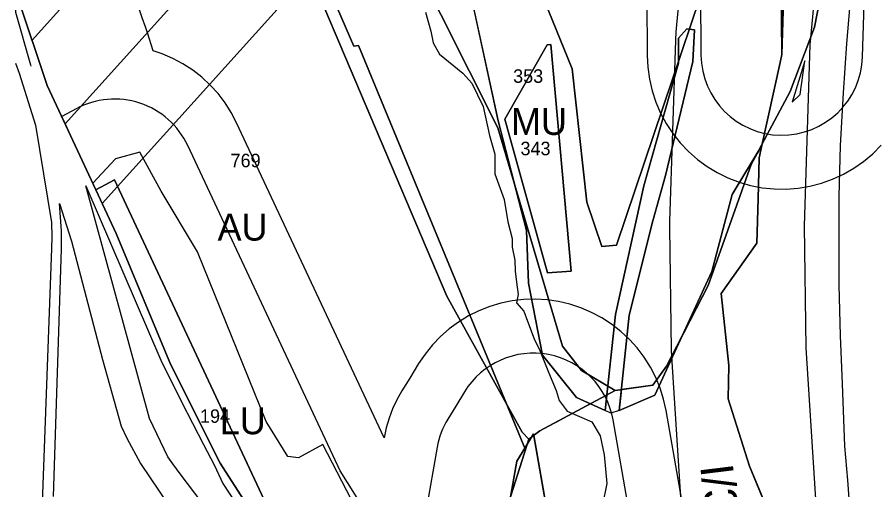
# Model space of a CAD drawing. Extents: x -690419 to -685080, y -987825 to -981190.
# Drawn here: x -687235.5 to -686917.1, y -987604.4 to -987428.8 of the extents above; entities that cross this region are included whole.
import ezdxf

# ---------------------------------------------------------------- set-up
doc = ezdxf.new("R2010")
doc.units = 0
for name, color, linetype in [('BPEJ (S) - hranice', 7, 'Continuous'), ('BPEJ I-II ochrana', 7, 'Continuous'), ('Elektro VVN 220 nadzemni (S)', 7, 'Continuous'), ('Elektro VVN 400 nadzemni (S)', 7, 'Continuous'), ('Hranice řešeného území (S)', 7, 'Continuous'), ('Katastrální území (S) - hranice', 7, 'Continuous'), ('Komunikace popis trid a kategorie popis S', 7, 'Continuous'), ('Lesy hospodářské', 7, 'Continuous'), ('OP elektro VN (S)', 7, 'Continuous'), ('OP lesa 30 m (S)', 7, 'Continuous'), ('OP lesa 50 m (S)', 7, 'Continuous'), ('OP silnic (S)', 7, 'Continuous'), ('Plochy dopravy silniční DS (S)', 7, 'Continuous'), ('Plochy lesní všeobecné LU (S)', 7, 'Continuous'), ('Plochy smíšené nezastavěného území všeobecné MU (S)', 7, 'Continuous'), ('Plochy zemědělské všeobecné AU (S)', 7, 'Continuous'), ('Regulacni bloky_ID', 7, 'Continuous'), ('Regulační bloky STABILIZOVANÉ (S)', 7, 'Continuous'), ('Regulační kódy STABILIZOVANÉ (S)', 7, 'Continuous'), ('Silnice I třídy (S) - osa', 7, 'Continuous'), ('Spoje - komunikační vedení bez rozlišení provozovanál (S)', 7, 'Continuous'), ('Vodní toky - linie (S)', 7, 'Continuous')]:
    doc.layers.add(name, color=color, linetype=linetype)

msp = doc.modelspace()

# ---------------------------------------------------------------- linework, layer by layer
at = {"layer": 'BPEJ (S) - hranice'}
for points in [[(-687193.5, -987058.5), (-687151, -987179), (-687144, -987199.5), (-687146.5, -987200), (-687145.5, -987240.5), (-687137.5, -987281), (-687110, -987364.5), (-687057, -987470), (-687033, -987551), (-687026, -987560), (-687013.5, -987567.5), (-687041.5, -987582.5), (-687045.5, -987585.5), (-687048, -987583), (-687076, -987532.5), (-687108, -987457), (-687129, -987407.5), (-687146.5, -987362.5), (-687166.5, -987294.5), (-687176, -987227.5), (-687189, -987187), (-687204.5, -987151)], [(-687204.5, -987151), (-687189, -987187), (-687176, -987227.5), (-687166.5, -987294.5), (-687146.5, -987362.5), (-687129, -987407.5), (-687108, -987457), (-687076, -987532.5), (-687048, -987583), (-687045.5, -987585.5), (-687054, -987612)], [(-687054, -987612), (-687045.5, -987585.5), (-687041.5, -987582.5), (-687013.5, -987567.5), (-686999.5, -987565.5), (-686994.5, -987558.5), (-686979, -987528.5), (-686963, -987483.5), (-686948.5, -987456.5), (-686939.5, -987432.5), (-686924, -987353), (-686918.5, -987294.5), (-686918, -987254), (-686924.5, -987222.5), (-686936.25, -987205.68), (-686932.5, -987151.5)], [(-686924, -987353), (-686939.5, -987432.5), (-686948.5, -987456.5), (-686963, -987483.5), (-686979, -987528.5), (-686994.5, -987558.5), (-686999.5, -987565.5), (-687013.5, -987567.5), (-687026, -987560), (-687033, -987551), (-687057, -987470), (-687110, -987364.5)], [(-687044, -987412), (-687029.5, -987448), (-687024, -987497.5), (-687018.5, -987514), (-687013, -987513.5), (-686971.5, -987390.5)], [(-687099, -987632), (-687122, -987587.5), (-687131, -987592.5), (-687135, -987592), (-687143, -987579), (-687168.5, -987516), (-687182, -987493.5), (-687190, -987479), (-687199, -987481.5), (-687207.4, -987490.52), (-687213.91, -987476.56), (-687217.6, -987468.64), (-687219.82, -987463.88), (-687224.33, -987454.21), (-687235.25, -987421.58), (-687237.8, -987413.94)]]:
    msp.add_lwpolyline(points, dxfattribs=at)
msp.add_lwpolyline([(-687013, -987513.5), (-687018.5, -987514), (-687024, -987497.5), (-687029.5, -987448), (-687044, -987412), (-687087.5, -987344), (-687111.5, -987295), (-687126.44, -987251.1), (-687121.5, -987219), (-687110, -987192), (-687091.5, -987176.5), (-687075.5, -987174), (-687056.5, -987174.58), (-687043, -987175), (-687015.5, -987186.5), (-686985.5, -987210.5), (-686972, -987237.5), (-686963.5, -987273.5), (-686962.5, -987336.5), (-686971.5, -987390.5)], close=True, dxfattribs=at)
at = {"layer": 'BPEJ I-II ochrana'}
for p, q in [((-686943.11, -987445.02), (-686947.82, -987460.42)), ((-686944.77, -987457.59), (-686943.11, -987445.02)), ((-686947.82, -987460.42), (-686944.77, -987457.59)), ((-686959.03, -987476.54), (-686960.83, -987479.47)), ((-686960.01, -987481.04), (-686959.03, -987476.54)), ((-686960.46, -987496.31), (-686960.01, -987481.04)), ((-686960.95, -987512.72), (-686960.46, -987496.31)), ((-686974.19, -987531.43), (-686960.95, -987512.72)), ((-686971.33, -987558.19), (-686974.19, -987531.43)), ((-686971.58, -987570.55), (-686971.33, -987558.19)), ((-687016.61, -987569.16), (-687022.73, -987572.44)), ((-687017.23, -987574.96), (-687016.61, -987569.16)), ((-687011.14, -987567.16), (-687011.95, -987574.94)), ((-687022.73, -987572.44), (-687035.53, -987579.3)), ((-686963.63, -987595.58), (-686971.58, -987570.55)), ((-687015.14, -987575.92), (-687017.23, -987574.96)), ((-687011.95, -987574.94), (-687015.14, -987575.92)), ((-687046.06, -987587.25), (-687044.56, -987584.8)), ((-687042.49, -987583.24), (-687043.73, -987584.17)), ((-687043.73, -987584.17), (-687029.16, -987667.14)), ((-686955.87, -987614.25), (-686963.63, -987595.58))]:
    msp.add_line(p, q, dxfattribs=at)
for points in [[(-686960.83, -987479.47), (-686963, -987483.5), (-686979, -987528.5), (-686988.05, -987546.02)], [(-686988.05, -987546.02), (-686994.5, -987558.5), (-686999.5, -987565.5), (-687011.14, -987567.16)], [(-687035.53, -987579.3), (-687041.5, -987582.5), (-687042.49, -987583.24)], [(-687044.56, -987584.8), (-687045.5, -987585.5), (-687046.06, -987587.25)]]:
    msp.add_lwpolyline(points, dxfattribs=at)
at = {"layer": 'Elektro VVN 220 nadzemni (S)'}
msp.add_lwpolyline([(-687217.67, -987468.5), (-687032.7, -987263.2)], dxfattribs=at)
at = {"layer": 'Elektro VVN 400 nadzemni (S)'}
msp.add_lwpolyline([(-687217.67, -987468.5), (-687032.7, -987263.2)], dxfattribs=at)
at = {"layer": 'Hranice řešeného území (S)'}
msp.add_lwpolyline([(-687113.21, -987667.46), (-687160.14, -987594.44), (-687178.58, -987557.74), (-687198.69, -987509.19), (-687206.24, -987493), (-687213.91, -987476.56), (-687224.33, -987454.21), (-687235.25, -987421.58), (-687237.8, -987413.94)], dxfattribs=at)
at = {"layer": 'Katastrální území (S) - hranice'}
msp.add_lwpolyline([(-687237.8, -987413.94), (-687235.25, -987421.58), (-687224.33, -987454.21), (-687213.91, -987476.56), (-687206.24, -987493), (-687198.69, -987509.19), (-687178.58, -987557.74), (-687160.14, -987594.44), (-687113.21, -987667.46)], dxfattribs=at)
at = {"layer": 'Lesy hospodářské'}
for points in [[(-686950.48, -987406.07), (-686951.64, -987442.68), (-686951.83, -987416.53), (-686956.16, -987395.82), (-686974.56, -987362.18), (-686984.94, -987335.07), (-686983.75, -987334.93), (-686966.64, -987362), (-686945.45, -987366.7)], [(-687108.8, -987664.46), (-687103.92, -987672.2), (-687113.21, -987667.46), (-687160.14, -987594.44), (-687178.58, -987557.74), (-687198.69, -987509.19), (-687206.24, -987493), (-687199.33, -987489.26), (-687142.01, -987611.74)], [(-687029.16, -987667.14), (-687043.91, -987669.72), (-687053.01, -987668.56), (-687057.16, -987649.89), (-687056.97, -987632.96), (-687050.04, -987593.75), (-687047.09, -987588.93), (-687043.83, -987583.6)]]:
    msp.add_lwpolyline(points, close=True, dxfattribs=at)
for points in [[(-687236.12, -987445.96), (-687234.78, -987449.68), (-687228.71, -987468.98), (-687222.75, -987505.07), (-687222.64, -987510.38), (-687222.8, -987514.73), (-687226.22, -987609.24), (-687210.18, -987643.17), (-687228.5, -987665.94), (-687230, -987670.7), (-687244.26, -987648.51)], [(-687159.03, -987619.49), (-687175.01, -987598.41), (-687177.74, -987594.65), (-687179.56, -987592.14), (-687186.38, -987577.89), (-687210, -987491.51), (-687182.17, -987556.26), (-687174.46, -987571.69), (-687166.31, -987587.47), (-687162.27, -987595.31), (-687159.17, -987602.06), (-687130.45, -987645.87)], [(-687222.01, -987606.9), (-687219.05, -987514.83), (-687218.99, -987508.14), (-687219.78, -987498.09), (-687215.26, -987511.99), (-687203.76, -987555.96), (-687196.84, -987580.73), (-687194.78, -987585.2), (-687189.7, -987594.62), (-687169.16, -987625.04)]]:
    msp.add_lwpolyline(points, dxfattribs=at)
at = {"layer": 'OP elektro VN (S)'}
for points in [[(-686980.45, -987160.36), (-687229.98, -987437.34)], [(-687203.89, -987498.03), (-687010.41, -987283.28), (-686933.14, -987197.49), (-686852.61, -987261.32), (-686864.18, -987494.39)]]:
    msp.add_lwpolyline(points, dxfattribs=at)
at = {"layer": 'OP lesa 30 m (S)'}
for p, q in [((-687213.61, -987462.88), (-687218.94, -987465.76)), ((-687069.42, -987567.95), (-687072.68, -987573.27)), ((-687072.68, -987573.27), (-687075.63, -987578.09)), ((-686999.61, -987661.95), (-687014.28, -987578.41)), ((-687079.58, -987588.53), (-687086.51, -987627.74))]:
    msp.add_line(p, q, dxfattribs=at)
for points in [[(-687000.88, -987376.58), (-686984.61, -987406.31), (-686981.81, -987419.74), (-686981.64, -987442.9)], [(-686921.66, -987443.63), (-686920.54, -987408.45), (-686917.06, -987381.2)], [(-687087.08, -987642.65), (-687115.63, -987597.33), (-687172.16, -987476.54)]]:
    msp.add_lwpolyline(points, dxfattribs=at)
for centre, start, end in [((-686951.64, -987442.68), 180.4163, 358.1852), ((-687199.33, -987489.26), 25.0793, 118.4242), ((-687043.83, -987583.6), 9.9598, 148.5487), ((-687050.04, -987593.75), 148.532, 169.977)]:
    msp.add_arc(centre, 30, start, end, dxfattribs=at)
at = {"layer": 'OP lesa 50 m (S)'}
for points in [[(-686979.91, -987658.49), (-686994.58, -987574.95), (-686995.51, -987570.74), (-686996.8, -987566.61), (-686998.44, -987562.62), (-687000.42, -987558.78), (-687002.73, -987555.13), (-687005.34, -987551.69), (-687008.23, -987548.49), (-687011.4, -987545.55), (-687014.8, -987542.89), (-687018.42, -987540.54), (-687022.23, -987538.51), (-687026.2, -987536.81), (-687030.3, -987535.46), (-687034.51, -987534.48), (-687038.78, -987533.86), (-687043.09, -987533.61), (-687047.41, -987533.73), (-687051.7, -987534.22), (-687055.93, -987535.09), (-687060.07, -987536.31), (-687064.09, -987537.89), (-687067.96, -987539.81), (-687071.65, -987542.05), (-687075.13, -987544.61), (-687078.38, -987547.45), (-687081.36, -987550.57), (-687084.08, -987553.93), (-687086.48, -987557.51), (-687089.74, -987562.84), (-687092.69, -987567.65), (-687094.52, -987570.91), (-687096.1, -987574.3), (-687097.43, -987577.8), (-687098.49, -987581.39), (-687099.28, -987585.05), (-687099.28, -987585.08), (-687154.04, -987468.07), (-687156.03, -987464.27), (-687158.32, -987460.65), (-687160.93, -987457.24), (-687163.81, -987454.07), (-687166.95, -987451.16), (-687170.34, -987448.53), (-687173.93, -987446.19), (-687177.71, -987444.17), (-687181.65, -987442.49), (-687184.97, -987441.39), (-687187.09, -987434.67), (-687187.71, -987432.83), (-687189.04, -987429.11), (-687191.37, -987422.59)], [(-687001.79, -987421.88), (-687001.64, -987443.04), (-687001.41, -987447.47), (-687000.79, -987451.86), (-686999.79, -987456.17), (-686998.4, -987460.38), (-686996.65, -987464.45), (-686994.55, -987468.35), (-686992.11, -987472.05), (-686989.35, -987475.52), (-686986.29, -987478.73), (-686982.97, -987481.65), (-686979.39, -987484.27), (-686975.6, -987486.57), (-686971.62, -987488.51), (-686967.49, -987490.1), (-686963.22, -987491.32), (-686958.87, -987492.16), (-686954.47, -987492.6), (-686950.03, -987492.66), (-686945.62, -987492.32), (-686941.25, -987491.59), (-686936.96, -987490.48), (-686932.78, -987488.99), (-686928.76, -987487.14), (-686924.91, -987484.94), (-686921.28, -987482.4), (-686917.88, -987479.56), (-686914.74, -987476.43)]]:
    msp.add_lwpolyline(points, dxfattribs=at)
at = {"layer": 'OP silnic (S)'}
msp.add_lwpolyline([(-686918.72, -987067.01), (-686954.7, -987219.72), (-686969.25, -987284.72), (-686969.57, -987286.27), (-686979.85, -987340.1), (-686980.28, -987342.75), (-686986.78, -987390.61), (-686987.01, -987392.63), (-686990.96, -987434.34), (-686991.16, -987437.43), (-686993.35, -987504.7), (-686993.37, -987507.05), (-686992.72, -987552.35), (-686992.62, -987554.84), (-686985.65, -987663.27), (-686985.5, -987665.03), (-686982.73, -987692.8)], dxfattribs=at)
at = {"layer": 'Plochy dopravy silniční DS (S)'}
for p, q in [((-686951.64, -987442.68), (-686950.48, -987406.07)), ((-686952.3, -987445.74), (-686951.64, -987442.68)), ((-686959.03, -987476.54), (-686952.3, -987445.74)), ((-686960.01, -987481.04), (-686959.03, -987476.54)), ((-686960.46, -987496.31), (-686960.01, -987481.04)), ((-686960.95, -987512.72), (-686960.46, -987496.31)), ((-686974.19, -987531.43), (-686960.95, -987512.72)), ((-686971.33, -987558.19), (-686974.19, -987531.43)), ((-686971.58, -987570.55), (-686971.33, -987558.19)), ((-686963.63, -987595.58), (-686971.58, -987570.55)), ((-686955.87, -987614.25), (-686963.63, -987595.58))]:
    msp.add_line(p, q, dxfattribs=at)
at = {"layer": 'Plochy lesní všeobecné LU (S)'}
for points in [[(-686951.64, -987442.68), (-686951.83, -987416.53), (-686956.16, -987395.82), (-686974.56, -987362.18), (-686984.94, -987335.07), (-686983.75, -987334.93), (-686966.64, -987362), (-686945.45, -987366.7), (-686950.48, -987406.07)], [(-687103.92, -987672.2), (-687113.21, -987667.46), (-687160.14, -987594.44), (-687178.58, -987557.74), (-687198.69, -987509.19), (-687206.24, -987493), (-687199.33, -987489.26), (-687142.01, -987611.74), (-687108.8, -987664.46)], [(-687047.09, -987588.93), (-687043.83, -987583.6), (-687029.16, -987667.14), (-687043.91, -987669.72), (-687053.01, -987668.56), (-687057.16, -987649.89), (-687056.97, -987632.96), (-687050.04, -987593.75)]]:
    msp.add_lwpolyline(points, close=True, dxfattribs=at)
at = {"layer": 'Plochy smíšené nezastavěného území všeobecné MU (S)'}
for points in [[(-687029.16, -987667.14), (-687043.83, -987583.6), (-687047.09, -987588.93), (-687108.76, -987439.39), (-687110.53, -987439.62), (-687173.49, -987294.17)], [(-687070.05, -987407.03), (-687056.87, -987467.32), (-687046.45, -987508.08), (-687045.67, -987527.67), (-687040.5, -987554.3), (-687027.8, -987570.12), (-687017.23, -987574.96), (-687013.38, -987539.2), (-687002.86, -987491.47), (-686990.02, -987445.9), (-686989.93, -987436.67), (-686986.84, -987433.15), (-686984.08, -987433.52), (-686984.69, -987445.33), (-686994.84, -987487.6), (-686999.53, -987504.44), (-687008.25, -987539.51), (-687011.95, -987574.94), (-686998.76, -987569.23), (-686977.57, -987523.3), (-686970.04, -987494.64), (-686965.41, -987486.89), (-686959.03, -987476.54), (-686960.01, -987481.04), (-686960.46, -987496.31), (-686960.95, -987512.72), (-686974.19, -987531.43), (-686971.33, -987558.19), (-686971.58, -987570.55), (-686963.63, -987595.58), (-686955.87, -987614.25)]]:
    msp.add_lwpolyline(points, dxfattribs=at)
msp.add_lwpolyline([(-687037.35, -987439), (-687029.8, -987523.12), (-687038.65, -987523.73), (-687054.48, -987466.75), (-687038.73, -987439.13)], close=True, dxfattribs=at)
at = {"layer": 'Plochy zemědělské všeobecné AU (S)'}
for p, q in [((-687056.87, -987467.32), (-687070.05, -987407.03)), ((-686951.83, -987416.53), (-686951.64, -987442.68)), ((-686986.84, -987433.15), (-686989.93, -987436.67)), ((-686984.08, -987433.52), (-686986.84, -987433.15)), ((-686984.69, -987445.33), (-686984.08, -987433.52)), ((-687038.73, -987439.13), (-687054.48, -987466.75)), ((-687037.35, -987439), (-687038.73, -987439.13)), ((-687029.8, -987523.12), (-687037.35, -987439)), ((-686989.93, -987436.67), (-686990.02, -987445.9)), ((-686994.84, -987487.6), (-686984.69, -987445.33)), ((-686951.64, -987442.68), (-686952.3, -987445.74)), ((-686990.02, -987445.9), (-687002.86, -987491.47)), ((-686952.3, -987445.74), (-686959.03, -987476.54)), ((-687046.45, -987508.08), (-687056.87, -987467.32)), ((-687054.48, -987466.75), (-687038.65, -987523.73)), ((-686959.03, -987476.54), (-686965.41, -987486.89)), ((-686965.41, -987486.89), (-686970.04, -987494.64)), ((-686999.53, -987504.44), (-686994.84, -987487.6)), ((-687002.86, -987491.47), (-687013.38, -987539.2)), ((-686970.04, -987494.64), (-686977.57, -987523.3)), ((-687008.25, -987539.51), (-686999.53, -987504.44)), ((-687045.67, -987527.67), (-687046.45, -987508.08)), ((-687038.65, -987523.73), (-687029.8, -987523.12)), ((-686977.57, -987523.3), (-686998.76, -987569.23)), ((-687040.5, -987554.3), (-687045.67, -987527.67)), ((-687013.38, -987539.2), (-687017.23, -987574.96)), ((-687011.95, -987574.94), (-687008.25, -987539.51)), ((-687027.8, -987570.12), (-687040.5, -987554.3)), ((-686998.76, -987569.23), (-687011.95, -987574.94)), ((-687017.23, -987574.96), (-687027.8, -987570.12))]:
    msp.add_line(p, q, dxfattribs=at)
msp.add_lwpolyline([(-687142.01, -987611.74), (-687199.33, -987489.26), (-687206.24, -987493), (-687213.91, -987476.56), (-687224.33, -987454.21), (-687235.25, -987421.58), (-687231.89, -987414.73), (-687224.08, -987398.79), (-687212.56, -987386.73), (-687204.44, -987378.17), (-687191.78, -987359.11), (-687186.03, -987345.6), (-687180.22, -987322.93), (-687173.49, -987294.17), (-687110.53, -987439.62), (-687108.76, -987439.39), (-687047.09, -987588.93), (-687050.04, -987593.75), (-687056.97, -987632.96)], dxfattribs=at)
at = {"layer": 'Regulační bloky STABILIZOVANÉ (S)'}
for p, q in [((-687056.87, -987467.32), (-687070.05, -987407.03)), ((-686951.64, -987442.68), (-686950.48, -987406.07)), ((-686951.83, -987416.53), (-686951.64, -987442.68)), ((-686986.84, -987433.15), (-686989.93, -987436.67)), ((-686984.08, -987433.52), (-686986.84, -987433.15)), ((-686984.69, -987445.33), (-686984.08, -987433.52)), ((-687038.73, -987439.13), (-687054.48, -987466.75)), ((-687037.35, -987439), (-687038.73, -987439.13)), ((-687029.8, -987523.12), (-687037.35, -987439)), ((-686989.93, -987436.67), (-686990.02, -987445.9)), ((-686994.84, -987487.6), (-686984.69, -987445.33)), ((-686951.64, -987442.68), (-686952.3, -987445.74)), ((-686952.3, -987445.74), (-686951.64, -987442.68)), ((-686990.02, -987445.9), (-687002.86, -987491.47)), ((-686952.3, -987445.74), (-686959.03, -987476.54)), ((-686959.03, -987476.54), (-686952.3, -987445.74)), ((-687046.45, -987508.08), (-687056.87, -987467.32)), ((-687054.48, -987466.75), (-687038.65, -987523.73)), ((-686959.03, -987476.54), (-686965.41, -987486.89)), ((-686960.01, -987481.04), (-686959.03, -987476.54)), ((-686960.46, -987496.31), (-686960.01, -987481.04)), ((-686965.41, -987486.89), (-686970.04, -987494.64)), ((-686999.53, -987504.44), (-686994.84, -987487.6)), ((-687002.86, -987491.47), (-687013.38, -987539.2)), ((-686970.04, -987494.64), (-686977.57, -987523.3)), ((-686960.95, -987512.72), (-686960.46, -987496.31)), ((-687008.25, -987539.51), (-686999.53, -987504.44)), ((-687045.67, -987527.67), (-687046.45, -987508.08)), ((-686974.19, -987531.43), (-686960.95, -987512.72)), ((-687038.65, -987523.73), (-687029.8, -987523.12)), ((-686977.57, -987523.3), (-686998.76, -987569.23)), ((-687040.5, -987554.3), (-687045.67, -987527.67)), ((-686971.33, -987558.19), (-686974.19, -987531.43)), ((-687013.38, -987539.2), (-687017.23, -987574.96)), ((-687011.95, -987574.94), (-687008.25, -987539.51)), ((-687027.8, -987570.12), (-687040.5, -987554.3)), ((-686971.58, -987570.55), (-686971.33, -987558.19)), ((-686998.76, -987569.23), (-687011.95, -987574.94)), ((-687017.23, -987574.96), (-687027.8, -987570.12)), ((-686963.63, -987595.58), (-686971.58, -987570.55)), ((-686955.87, -987614.25), (-686963.63, -987595.58))]:
    msp.add_line(p, q, dxfattribs=at)
for points in [[(-687142.01, -987611.74), (-687199.33, -987489.26), (-687206.24, -987493), (-687213.91, -987476.56), (-687224.33, -987454.21), (-687235.25, -987421.58), (-687231.89, -987414.73), (-687224.08, -987398.79), (-687212.56, -987386.73), (-687204.44, -987378.17), (-687191.78, -987359.11), (-687186.03, -987345.6), (-687180.22, -987322.93), (-687173.49, -987294.17), (-687110.53, -987439.62), (-687108.76, -987439.39), (-687047.09, -987588.93), (-687050.04, -987593.75), (-687056.97, -987632.96)], [(-687029.16, -987667.14), (-687043.83, -987583.6), (-687047.09, -987588.93), (-687108.76, -987439.39), (-687110.53, -987439.62), (-687173.49, -987294.17)], [(-687070.05, -987407.03), (-687056.87, -987467.32), (-687046.45, -987508.08), (-687045.67, -987527.67), (-687040.5, -987554.3), (-687027.8, -987570.12), (-687017.23, -987574.96), (-687013.38, -987539.2), (-687002.86, -987491.47), (-686990.02, -987445.9), (-686989.93, -987436.67), (-686986.84, -987433.15), (-686984.08, -987433.52), (-686984.69, -987445.33), (-686994.84, -987487.6), (-686999.53, -987504.44), (-687008.25, -987539.51), (-687011.95, -987574.94), (-686998.76, -987569.23), (-686977.57, -987523.3), (-686970.04, -987494.64), (-686965.41, -987486.89), (-686959.03, -987476.54), (-686960.01, -987481.04), (-686960.46, -987496.31), (-686960.95, -987512.72), (-686974.19, -987531.43), (-686971.33, -987558.19), (-686971.58, -987570.55), (-686963.63, -987595.58), (-686955.87, -987614.25)]]:
    msp.add_lwpolyline(points, dxfattribs=at)
for points in [[(-686951.64, -987442.68), (-686951.83, -987416.53), (-686956.16, -987395.82), (-686974.56, -987362.18), (-686984.94, -987335.07), (-686983.75, -987334.93), (-686966.64, -987362), (-686945.45, -987366.7), (-686950.48, -987406.07)], [(-687037.35, -987439), (-687029.8, -987523.12), (-687038.65, -987523.73), (-687054.48, -987466.75), (-687038.73, -987439.13)], [(-687103.92, -987672.2), (-687113.21, -987667.46), (-687160.14, -987594.44), (-687178.58, -987557.74), (-687198.69, -987509.19), (-687206.24, -987493), (-687199.33, -987489.26), (-687142.01, -987611.74), (-687108.8, -987664.46)], [(-687047.09, -987588.93), (-687043.83, -987583.6), (-687029.16, -987667.14), (-687043.91, -987669.72), (-687053.01, -987668.56), (-687057.16, -987649.89), (-687056.97, -987632.96), (-687050.04, -987593.75)]]:
    msp.add_lwpolyline(points, close=True, dxfattribs=at)
at = {"layer": 'Silnice I třídy (S) - osa'}
for points in [[(-686870.04, -987078.45), (-686905.97, -987230.91), (-686920.46, -987295.64), (-686930.73, -987349.48), (-686937.23, -987397.34), (-686941.18, -987439.06), (-686943.38, -987506.33), (-686942.72, -987551.62), (-686935.75, -987660.06), (-686933.21, -987685.55)], [(-686921.2, -987672.45), (-686921.23, -987672.13), (-686924.41, -987638.32), (-686927.18, -987600.77), (-686928.25, -987588.15), (-686929.09, -987564.97), (-686929.8, -987547.03), (-686930.28, -987528.38), (-686930.28, -987495.44), (-686929.8, -987476.55), (-686928.77, -987456.94), (-686927.5, -987438.61), (-686925.91, -987419.72), (-686924.01, -987401.94), (-686922.02, -987385.11), (-686916.86, -987349.55), (-686910.28, -987314.78), (-686902.5, -987278.27), (-686894.72, -987244.61), (-686881.54, -987188.66), (-686877.81, -987172.54), (-686869.48, -987136.82)]]:
    msp.add_lwpolyline(points, dxfattribs=at)
at = {"layer": 'Spoje - komunikační vedení bez rozlišení provozovanál (S)'}
msp.add_lwpolyline([(-687208.06, -987369.2), (-687209.81, -987374.43), (-687217.43, -987382.55), (-687230.78, -987397.01), (-687237.24, -987411.09), (-687236.08, -987426.99), (-687230.56, -987446.59), (-687230.4, -987447.08)], dxfattribs=at)
at = {"layer": 'Vodní toky - linie (S)'}
msp.add_lwpolyline([(-687083.87, -987427.02), (-687081.89, -987434.1), (-687081.04, -987438.35), (-687078.71, -987442.58), (-687070.09, -987449.58), (-687066.69, -987453.36), (-687062.45, -987462.05), (-687060.18, -987472.81), (-687058.2, -987479.7), (-687058.2, -987486.97), (-687054.71, -987496.6), (-687053.29, -987504.82), (-687051.78, -987511.05), (-687051.69, -987514.26), (-687050.74, -987519.08), (-687050.65, -987523.14), (-687050.18, -987527.2), (-687049.52, -987531.82), (-687050.08, -987534.94), (-687047.44, -987537.96), (-687046.03, -987541.74), (-687043.57, -987548.35), (-687041.5, -987552.6), (-687038.29, -987560.62), (-687035.46, -987567.42), (-687034.32, -987571.2), (-687031.26, -987575.11), (-687022.17, -987579.08), (-687019.04, -987584.37), (-687017.55, -987591.31), (-687016.56, -987602.05), (-687018.21, -987609.98)], dxfattribs=at)

# ---------------------------------------------------------------- texts
at = {"layer": 'Komunikace popis trid a kategorie popis S'}
msp.add_text('I/35', height=12.15, rotation=276.9815, dxfattribs=at).set_placement((-686981.98, -987595.59))
at = {"layer": 'Regulacni bloky_ID'}
for s, p in [('353', (-687051.38, -987453.22)), ('343', (-687048.65, -987480.11)), ('769', (-687156.27, -987484.56)), ('194', (-687167.61, -987579.48))]:
    msp.add_text(s, height=5, dxfattribs=at).set_placement(p)
at = {"layer": 'Regulační kódy STABILIZOVANÉ (S)'}
for s, p in [('MU', (-687052.19, -987472.59)), ('AU', (-687161.1, -987511.82)), ('LU', (-687160.28, -987583.73))]:
    msp.add_text(s, height=10, dxfattribs=at).set_placement(p)

doc.saveas('drawing.dxf')
